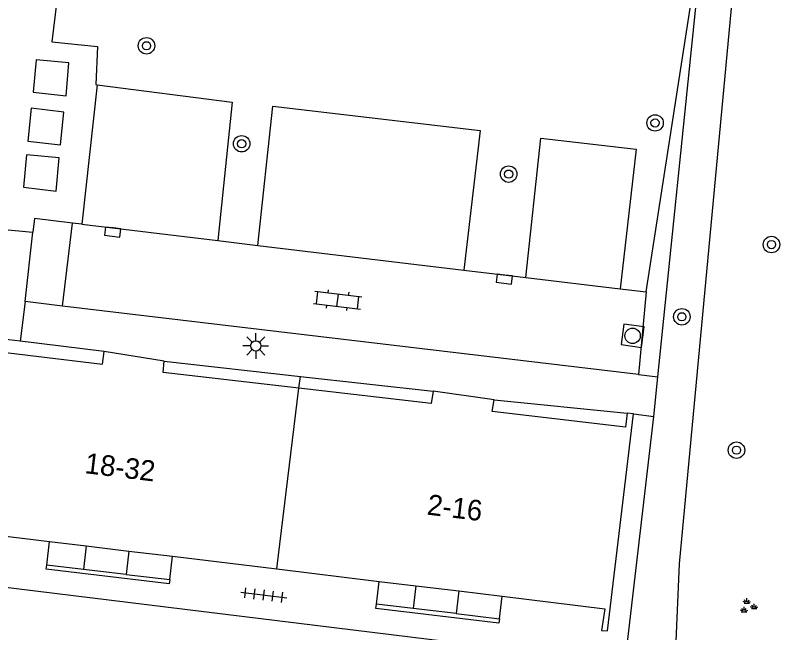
# Model space of a CAD drawing. Extents: x 131000 to 133014, y 396499 to 399001.
# Drawn here: x 131640.63 to 131677.76, y 397332.58 to 397362.6 of the extents above; entities that cross this region are included whole.
import ezdxf

# ---------------------------------------------------------------- set-up
doc = ezdxf.new("R2010")
doc.units = 0
for name, color, linetype in [('gg-afsc-hekwerk', 7, 'Continuous'), ('gg-afsc-muur', 7, 'Continuous'), ('gg-anno-huisnummerreeks BGT', 7, 'Continuous'), ('gg-bbg-hoofdgebouw', 7, 'Continuous'), ('gg-bbg-onder overbouw', 7, 'Continuous'), ('gg-bbg-pand overbouw', 7, 'Continuous'), ('gg-bbg-toegangstrap', 7, 'Continuous'), ('gg-bbg-tussenscheiding', 7, 'Continuous'), ('gg-bbg-tussenscheiding niveau 01', 7, 'Continuous'), ('gg-knt-BGT kruinlijn', 7, 'Continuous'), ('gg-knt-verharding', 7, 'Continuous'), ('gg-knt-verharding nz', 7, 'Continuous'), ('gg-kwrk-afval apart plaats', 7, 'Continuous'), ('gt-grn-groengrens', 7, 'Continuous'), ('gt-grn-weggrens', 7, 'Continuous'), ('gt-symb-boom', 7, 'Continuous'), ('gt-symb-groenvak', 7, 'Continuous'), ('gt-symb-klinker verharding', 7, 'Continuous'), ('gt-symb-kolk', 7, 'Continuous'), ('gt-symb-lichtmast', 7, 'Continuous'), ('gt-symb-rioolschacht', 7, 'Continuous'), ('gt-symb-tegel verharding', 7, 'Continuous')]:
    doc.layers.add(name, color=color, linetype=linetype)

# ---------------------------------------------------------------- blocks, each defined once
blk = doc.blocks.new('gt0-BOOM')
at = {"layer": 'gt-symb-boom'}
for radius in [0.4, 0.2]:
    blk.add_circle((0, 0), radius, dxfattribs=at)
blk = doc.blocks.new('gt0-GRVAK')
at = {"layer": 'gt-symb-groenvak'}
for p, q in [((-0.047, 0.214), (-0.047, 0.393)), ((-0.11, 0.189), (-0.228, 0.24)), ((-0.182, 0.153), (0.088, 0.153)), ((-0.091, 0.211), (-0.156, 0.322)), ((-0.004, 0.211), (0.061, 0.322)), ((0.015, 0.189), (0.133, 0.24)), ((0.262, -0.052), (0.197, 0.059)), ((0.305, -0.049), (0.305, 0.13)), ((0.349, -0.052), (0.414, 0.059)), ((-0.245, -0.228), (-0.363, -0.177)), ((-0.318, -0.264), (-0.047, -0.264)), ((-0.226, -0.206), (-0.291, -0.095)), ((-0.183, -0.203), (-0.183, -0.024)), ((-0.139, -0.206), (-0.074, -0.095)), ((-0.12, -0.228), (-0.002, -0.177)), ((0.243, -0.074), (0.125, -0.023)), ((0.17, -0.11), (0.441, -0.11)), ((0.368, -0.074), (0.486, -0.023))]:
    blk.add_line(p, q, dxfattribs=at)
blk = doc.blocks.new('gt0-KOLK')
at = {"layer": 'gt-symb-kolk'}
blk.add_lwpolyline([(0, 0), (0.375, 0), (0.375, 0.4), (-0.375, 0.4), (-0.375, 0), (0, 0)], dxfattribs=at)
blk = doc.blocks.new('gt0-RS')
at = {"layer": 'gt-symb-rioolschacht'}
blk.add_lwpolyline([(-0.5, -0.5), (0.5, -0.5), (0.5, 0.5), (-0.5, 0.5)], close=True, dxfattribs=at)
blk.add_circle((0, 0), 0.375, dxfattribs=at)
blk = doc.blocks.new('gt0-LMAST')
at = {"layer": 'gt-symb-lichtmast'}
for p, q in [((-0.182, 0.173), (-0.447, 0.438)), ((-0.005, 0.246), (-0.005, 0.621)), ((0.172, 0.173), (0.437, 0.438)), ((-0.255, -0.004), (-0.63, -0.004)), ((-0.182, -0.181), (-0.447, -0.446)), ((-0.005, -0.254), (-0.005, -0.629)), ((0.437, -0.446), (0.172, -0.181)), ((0.245, -0.004), (0.62, -0.004))]:
    blk.add_line(p, q, dxfattribs=at)
blk.add_circle((-0.005, -0.004), 0.25, dxfattribs=at)
blk = doc.blocks.new('gt0-KL1')
at = {"layer": 'gt-symb-klinker verharding'}
for p, q in [((-0.5, 0.3), (-0.5, 0.45)), ((0.5, 0.3), (0.5, 0.45)), ((-1.15, 0.3), (1.15, 0.3)), ((-1, -0.3), (-1, 0.3)), ((0, -0.3), (0, 0.3)), ((1, -0.3), (1, 0.3)), ((-1.15, -0.3), (1.15, -0.3)), ((-0.5, -0.45), (-0.5, -0.3)), ((0.5, -0.45), (0.5, -0.3))]:
    blk.add_line(p, q, dxfattribs=at)
blk = doc.blocks.new('gt0-TEG1')
at = {"layer": 'gt-symb-tegel verharding'}
for p, q in [((-1.125, 0), (1.125, 0)), ((-0.9, -0.25), (-0.9, 0.25)), ((-0.45, -0.25), (-0.45, 0.25)), ((0, -0.25), (0, 0.25)), ((0.45, -0.25), (0.45, 0.25)), ((0.9, -0.25), (0.9, 0.25))]:
    blk.add_line(p, q, dxfattribs=at)

msp = doc.modelspace()

# ---------------------------------------------------------------- linework, layer by layer
at = {"layer": 'gg-afsc-hekwerk'}
msp.add_line((131671.848, 397345.03), (131674.217, 397368.194), dxfattribs=at)
at = {"layer": 'gg-afsc-muur'}
for p, q in [((131643.937, 397335.661), (131642.159, 397335.873)), ((131646.008, 397335.415), (131643.937, 397335.661)), ((131646.008, 397335.415), (131648.136, 397335.162)), ((131659.954, 397333.755), (131658.171, 397333.964)), ((131662.041, 397333.51), (131659.954, 397333.755)), ((131662.041, 397333.51), (131664.151, 397333.262))]:
    msp.add_line(p, q, dxfattribs=at)
for points in [[(131648.136, 397335.162), (131648.111, 397334.954), (131642.134, 397335.664), (131642.159, 397335.873)], [(131664.151, 397333.262), (131664.126, 397333.053), (131658.146, 397333.756), (131658.171, 397333.964)]]:
    msp.add_lwpolyline(points, dxfattribs=at)
at = {"layer": 'gg-bbg-hoofdgebouw'}
for p, q in [((131647.87, 397345.78), (131644.94, 397346.25)), ((131663.9, 397343.9), (131660.93, 397344.32)), ((131670.66, 397343.22), (131670.36, 397343.26)), ((131639.424, 397337.367), (131642.298, 397337.019)), ((131642.298, 397337.019), (131644.073, 397336.804)), ((131644.073, 397336.804), (131646.143, 397336.553)), ((131646.143, 397336.553), (131648.273, 397336.295)), ((131648.273, 397336.295), (131653.333, 397335.682)), ((131653.333, 397335.682), (131658.306, 397335.079)), ((131658.306, 397335.079), (131660.089, 397334.863)), ((131660.089, 397334.863), (131662.174, 397334.61)), ((131662.174, 397334.61), (131664.283, 397334.355))]:
    msp.add_line(p, q, dxfattribs=at)
msp.add_lwpolyline([(131664.283, 397334.355), (131669.27, 397333.75), (131669.1, 397332.69), (131669.4, 397332.67), (131670.66, 397343.22)], dxfattribs=at)
at = {"layer": 'gg-bbg-onder overbouw'}
for points in [[(131638.48, 397347.05), (131638.4, 397346.41), (131644.86, 397345.64), (131644.94, 397346.25)], [(131654.41, 397344.465), (131647.81, 397345.23), (131647.87, 397345.78)], [(131660.93, 397344.32), (131660.84, 397343.72), (131654.41, 397344.465)], [(131670.36, 397343.26), (131670.27, 397342.57), (131663.79, 397343.33), (131663.9, 397343.9)]]:
    msp.add_lwpolyline(points, dxfattribs=at)
at = {"layer": 'gg-bbg-pand overbouw'}
for p, q in [((131640.871, 397346.754), (131638.48, 397347.05)), ((131644.94, 397346.25), (131640.871, 397346.754)), ((131647.87, 397345.78), (131654.481, 397345.041)), ((131654.481, 397345.041), (131660.93, 397344.32)), ((131663.9, 397343.9), (131670.36, 397343.26))]:
    msp.add_line(p, q, dxfattribs=at)
at = {"layer": 'gg-bbg-toegangstrap'}
for p, q in [((131642.159, 397335.873), (131642.298, 397337.019)), ((131644.073, 397336.804), (131643.937, 397335.661)), ((131646.143, 397336.553), (131646.008, 397335.415)), ((131648.136, 397335.162), (131648.273, 397336.295)), ((131658.171, 397333.964), (131658.306, 397335.079)), ((131660.089, 397334.863), (131659.954, 397333.755)), ((131662.174, 397334.61), (131662.041, 397333.51)), ((131664.151, 397333.262), (131664.283, 397334.355))]:
    msp.add_line(p, q, dxfattribs=at)
at = {"layer": 'gg-bbg-tussenscheiding'}
msp.add_line((131653.333, 397335.682), (131654.41, 397344.465), dxfattribs=at)
at = {"layer": 'gg-bbg-tussenscheiding niveau 01'}
msp.add_line((131654.41, 397344.465), (131654.481, 397345.041), dxfattribs=at)
at = {"layer": 'gg-knt-BGT kruinlijn'}
msp.add_line((131675.932, 397368.536), (131672.876, 397335.924), dxfattribs=at)
msp.add_lwpolyline([(131672.876, 397335.924), (131672.052, 397316.757), (131671.046, 397295.793), (131669.2, 397271.872), (131668.6, 397257.325)], dxfattribs=at)
at = {"layer": 'gg-knt-verharding'}
for p, q in [((131644.607, 397359.223), (131643.86, 397352.443)), ((131642.928, 397348.464), (131643.414, 397352.497)), ((131643.86, 397352.443), (131643.414, 397352.497)), ((131641.11, 397348.68), (131641.487, 397352.065)), ((131650.461, 397351.648), (131652.409, 397351.414)), ((131662.414, 397350.214), (131665.424, 397349.852)), ((131670.01, 397349.301), (131671.27, 397349.15)), ((131671.27, 397349.15), (131670.9, 397345.142)), ((131642.928, 397348.464), (131641.11, 397348.68)), ((131670.9, 397345.142), (131642.928, 397348.464)), ((131670.9, 397345.142), (131671.848, 397345.03)), ((131671.647, 397343.09), (131671.848, 397345.03)), ((131670.248, 397331.091), (131671.647, 397343.09)), ((131670.248, 397331.091), (131638.972, 397334.928))]:
    msp.add_line(p, q, dxfattribs=at)
for points in [[(131642.833, 397364.784), (131642.407, 397361.314), (131644.628, 397361.087), (131644.535, 397359.232), (131644.607, 397359.223)], [(131644.607, 397359.223), (131651.164, 397358.383), (131650.461, 397351.648)], [(131652.409, 397351.414), (131653.144, 397358.184), (131663.205, 397356.995), (131662.414, 397350.214)], [(131665.424, 397349.852), (131666.167, 397356.621), (131670.798, 397356.092), (131670.01, 397349.301)], [(131643.414, 397352.497), (131641.56, 397352.72), (131641.487, 397352.065)]]:
    msp.add_lwpolyline(points, dxfattribs=at)
at = {"layer": 'gg-knt-verharding nz'}
for p, q in [((131643.86, 397352.443), (131650.461, 397351.648)), ((131652.409, 397351.414), (131662.414, 397350.214)), ((131665.424, 397349.852), (131670.01, 397349.301))]:
    msp.add_line(p, q, dxfattribs=at)
at = {"layer": 'gg-kwrk-afval apart plaats'}
for points in [[(131643.096, 397358.694), (131643.234, 397360.286), (131641.646, 397360.436), (131641.506, 397358.869), (131643.096, 397358.694)], [(131642.828, 397356.299), (131642.994, 397357.891), (131641.403, 397358.08), (131641.243, 397356.49), (131642.828, 397356.299)], [(131641.022, 397354.238), (131642.616, 397354.054), (131642.769, 397355.673), (131641.178, 397355.818), (131641.022, 397354.238)]]:
    msp.add_lwpolyline(points, dxfattribs=at)
at = {"layer": 'gt-grn-groengrens'}
msp.add_line((131671.27, 397349.15), (131674.217, 397368.194), dxfattribs=at)
at = {"layer": 'gt-grn-weggrens'}
for p, q in [((131636.701, 397352.483), (131641.487, 397352.065)), ((131641.11, 397348.68), (131640.871, 397346.754)), ((131670.66, 397343.22), (131671.647, 397343.09))]:
    msp.add_line(p, q, dxfattribs=at)

# ---------------------------------------------------------------- block references
at = {"layer": 'gt-symb-boom'}
for p in [(131647.002, 397361.12), (131671.709, 397357.369), (131651.627, 397356.356), (131664.595, 397354.88), (131677.363, 397351.455), (131673.01, 397347.943), (131675.663, 397341.457)]:
    msp.add_blockref('gt0-BOOM', p, dxfattribs=at)
at = {"layer": 'gt-symb-groenvak'}
msp.add_blockref('gt0-GRVAK', (131676.215, 397333.861), dxfattribs=at)
at = {"layer": 'gt-symb-klinker verharding', "rotation": -6.776782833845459}
msp.add_blockref('gt0-KL1', (131656.292, 397348.747), dxfattribs=at)
at = {"layer": 'gt-symb-kolk'}
for p, rotation in [((131645.378, 397352.26), 173.10945167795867), ((131664.411, 397349.974), 173.16632765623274)]:
    msp.add_blockref('gt0-KOLK', p, dxfattribs=dict(at, rotation=rotation))
at = {"layer": 'gt-symb-lichtmast'}
msp.add_blockref('gt0-LMAST', (131652.318, 397346.528), dxfattribs=at)
at = {"layer": 'gt-symb-rioolschacht', "rotation": 172.35613021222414}
msp.add_blockref('gt0-RS', (131670.616, 397347.018), dxfattribs=at)
at = {"layer": 'gt-symb-tegel verharding', "rotation": -6.890548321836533}
msp.add_blockref('gt0-TEG1', (131652.699, 397334.41), dxfattribs=at)

# ---------------------------------------------------------------- texts
at = {"layer": 'gg-anno-huisnummerreeks BGT'}
for s, p in [('18-32', (131643.967, 397340.343)), ('2-16', (131660.598, 397338.327))]:
    msp.add_text(s, height=1, rotation=353.1, dxfattribs=at).set_placement(p)

doc.saveas('drawing.dxf')
